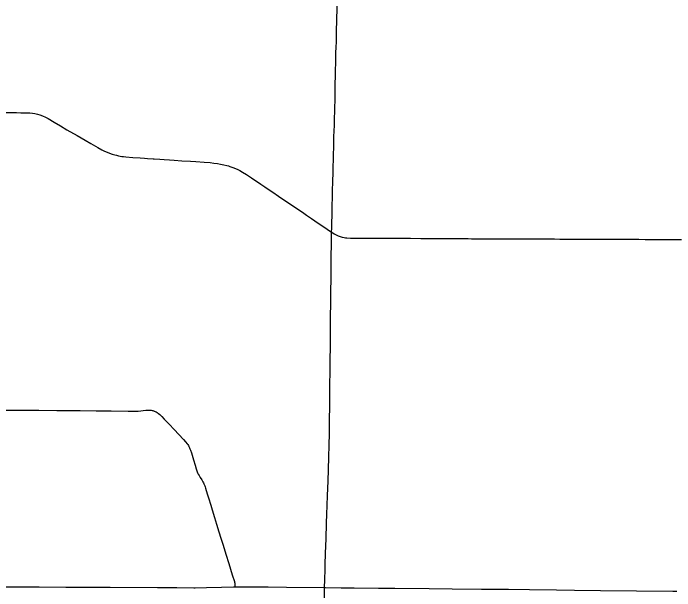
# Model space of a CAD drawing. Extents: x 1772825 to 1773716, y 1138558 to 1139032.
# Drawn here: x 1773380.95 to 1773418.93, y 1138826.59 to 1138859.74 of the extents above; entities that cross this region are included whole.
import ezdxf

# ---------------------------------------------------------------- set-up
doc = ezdxf.new("R2010")
doc.units = 0
for name, color, linetype in [('GM_X_County_Road', 7, 'Continuous'), ('GM_X_Township_Road', 7, 'Continuous'), ('GM_X_US_Route', 7, 'Continuous')]:
    doc.layers.add(name, color=color, linetype=linetype)

msp = doc.modelspace()

# ---------------------------------------------------------------- linework, layer by layer
at = {"layer": 'GM_X_County_Road'}
for points in [[(1773399.225, 1138847.182), (1773399.233, 1138847.413), (1773399.236, 1138847.5), (1773399.24, 1138847.624), (1773399.258, 1138848.245), (1773399.27, 1138848.73), (1773399.28, 1138849.14), (1773399.288, 1138849.55), (1773399.305, 1138850.085), (1773399.318, 1138850.594), (1773399.325, 1138850.929), (1773399.327, 1138851.054), (1773399.33, 1138851.215), (1773399.332, 1138851.289), (1773399.337, 1138851.488), (1773399.345, 1138851.749), (1773399.349, 1138851.947), (1773399.352, 1138852.059), (1773399.362, 1138852.673), (1773399.369, 1138852.966), (1773399.386, 1138853.326), (1773399.39, 1138853.488), (1773399.396, 1138853.761), (1773399.405, 1138854.059), (1773399.428, 1138855.016), (1773399.438, 1138855.525), (1773399.456, 1138856.309), (1773399.462, 1138856.52), (1773399.467, 1138856.855), (1773399.466, 1138857.016), (1773399.473, 1138857.31), (1773399.477, 1138857.51), (1773399.485, 1138857.763), (1773399.501, 1138858.14), (1773399.514, 1138858.616), (1773399.538, 1138859.444), (1773399.56, 1138860.447)], [(1773379.508, 1138854.043), (1773379.871, 1138854.05), (1773380.008, 1138854.051), (1773380.368, 1138854.05), (1773380.542, 1138854.048), (1773380.579, 1138854.048), (1773380.69, 1138854.046), (1773380.925, 1138854.043), (1773381.132, 1138854.037), (1773381.388, 1138854.032), (1773381.568, 1138854.028), (1773381.905, 1138854.017), (1773382.056, 1138854.006), (1773382.181, 1138853.989), (1773382.337, 1138853.954), (1773382.473, 1138853.914), (1773382.628, 1138853.855), (1773382.79, 1138853.781)], [(1773382.79, 1138853.781), (1773382.79, 1138853.781), (1773382.951, 1138853.696), (1773383.292, 1138853.498), (1773383.658, 1138853.281), (1773384.033, 1138853.054), (1773384.609, 1138852.716), (1773385.072, 1138852.451), (1773385.411, 1138852.263), (1773385.804, 1138852.037), (1773386.036, 1138851.91), (1773386.187, 1138851.831), (1773386.347, 1138851.761), (1773386.476, 1138851.709), (1773386.625, 1138851.656), (1773386.781, 1138851.612), (1773386.882, 1138851.588), (1773386.998, 1138851.565), (1773387.092, 1138851.545), (1773387.192, 1138851.528), (1773387.283, 1138851.516), (1773387.41, 1138851.503), (1773387.815, 1138851.47), (1773388.238, 1138851.44), (1773388.478, 1138851.423), (1773388.664, 1138851.409), (1773388.974, 1138851.39), (1773389.048, 1138851.385), (1773389.358, 1138851.363), (1773389.606, 1138851.346), (1773389.916, 1138851.325), (1773390.189, 1138851.308), (1773390.633, 1138851.28), (1773391.12, 1138851.248), (1773391.43, 1138851.229), (1773391.908, 1138851.195), (1773392.26, 1138851.166), (1773392.458, 1138851.143), (1773392.668, 1138851.114), (1773392.84, 1138851.084), (1773393.035, 1138851.043), (1773393.217, 1138851), (1773393.304, 1138850.976), (1773393.386, 1138850.953), (1773393.551, 1138850.897), (1773393.713, 1138850.832), (1773393.838, 1138850.775), (1773393.961, 1138850.713), (1773394.113, 1138850.626), (1773394.335, 1138850.489), (1773394.626, 1138850.297), (1773395.16, 1138849.933), (1773395.388, 1138849.781), (1773395.593, 1138849.641), (1773395.85, 1138849.467), (1773396.181, 1138849.245), (1773396.603, 1138848.959), (1773397.146, 1138848.586), (1773397.63, 1138848.259), (1773397.794, 1138848.147), (1773398.071, 1138847.958), (1773398.461, 1138847.691), (1773398.605, 1138847.593), (1773398.966, 1138847.351), (1773399.225, 1138847.182)], [(1773398.827, 1138826.779), (1773398.835, 1138827.218), (1773398.853, 1138827.84), (1773398.864, 1138828.125), (1773398.887, 1138828.721), (1773398.902, 1138829.194), (1773398.914, 1138829.554), (1773398.944, 1138830.486), (1773398.964, 1138830.97), (1773398.998, 1138832.039), (1773399.022, 1138832.909), (1773399.043, 1138833.53), (1773399.065, 1138834.276), (1773399.082, 1138834.934), (1773399.1, 1138835.643), (1773399.108, 1138835.941), (1773399.115, 1138836.525), (1773399.121, 1138837.072), (1773399.126, 1138837.818), (1773399.136, 1138838.539), (1773399.142, 1138839.049), (1773399.147, 1138839.334), (1773399.151, 1138839.546), (1773399.159, 1138840.901), (1773399.167, 1138841.497), (1773399.171, 1138841.957), (1773399.172, 1138842.293), (1773399.181, 1138843.114), (1773399.183, 1138843.375), (1773399.186, 1138843.636), (1773399.19, 1138843.947), (1773399.196, 1138844.344), (1773399.196, 1138844.58), (1773399.201, 1138845.152), (1773399.204, 1138845.376), (1773399.209, 1138845.699), (1773399.212, 1138846.035), (1773399.214, 1138846.246), (1773399.216, 1138846.383), (1773399.217, 1138846.495), (1773399.218, 1138846.606), (1773399.219, 1138846.743), (1773399.221, 1138846.917), (1773399.225, 1138847.177), (1773399.225, 1138847.182)], [(1773399.225, 1138847.182), (1773399.246, 1138847.169), (1773399.382, 1138847.084), (1773399.489, 1138847.024), (1773399.612, 1138846.968), (1773399.712, 1138846.929), (1773399.769, 1138846.909), (1773399.843, 1138846.887), (1773399.951, 1138846.863), (1773400.029, 1138846.852), (1773400.112, 1138846.845), (1773400.309, 1138846.836), (1773400.682, 1138846.835), (1773401.055, 1138846.836), (1773401.614, 1138846.833), (1773402.186, 1138846.833), (1773403.072, 1138846.83)], [(1773403.072, 1138846.83), (1773403.243, 1138846.829), (1773403.753, 1138846.827), (1773404.362, 1138846.821), (1773404.983, 1138846.816), (1773405.543, 1138846.814), (1773405.804, 1138846.813), (1773406.375, 1138846.814), (1773406.835, 1138846.809), (1773407.071, 1138846.804), (1773407.258, 1138846.803), (1773407.618, 1138846.803), (1773408.364, 1138846.798), (1773409.06, 1138846.792), (1773409.669, 1138846.791), (1773410.589, 1138846.789), (1773410.937, 1138846.79), (1773411.496, 1138846.791), (1773412.019, 1138846.786), (1773412.342, 1138846.782), (1773412.727, 1138846.781), (1773413.921, 1138846.776), (1773414.729, 1138846.774), (1773415.86, 1138846.768), (1773416.432, 1138846.768), (1773416.867, 1138846.766), (1773417.227, 1138846.762), (1773417.824, 1138846.76), (1773418.645, 1138846.756), (1773419.328, 1138846.758)]]:
    msp.add_lwpolyline(points, dxfattribs=at)
at = {"layer": 'GM_X_Township_Road'}
for points in [[(1773374.403, 1138836.941), (1773375.026, 1138836.949), (1773375.647, 1138836.953), (1773376.284, 1138836.957), (1773377.029, 1138836.963), (1773377.821, 1138836.971), (1773378.737, 1138836.973), (1773379.87, 1138836.969), (1773380.548, 1138836.967), (1773381.183, 1138836.964)], [(1773381.183, 1138836.964), (1773381.392, 1138836.963), (1773382.424, 1138836.954), (1773383.455, 1138836.944), (1773384.002, 1138836.939), (1773384.797, 1138836.932), (1773385.705, 1138836.928), (1773386.578, 1138836.919), (1773387.538, 1138836.908), (1773388.025, 1138836.907), (1773388.081, 1138836.908), (1773388.103, 1138836.91)], [(1773388.103, 1138836.91), (1773388.129, 1138836.911), (1773388.555, 1138836.961), (1773388.609, 1138836.964), (1773388.661, 1138836.964), (1773388.754, 1138836.961), (1773388.798, 1138836.958), (1773388.841, 1138836.954), (1773388.874, 1138836.95), (1773388.918, 1138836.941), (1773388.959, 1138836.932), (1773388.992, 1138836.922), (1773389.03, 1138836.908), (1773389.061, 1138836.895), (1773389.106, 1138836.876), (1773389.148, 1138836.854), (1773389.214, 1138836.818), (1773389.252, 1138836.793), (1773389.29, 1138836.765), (1773389.369, 1138836.703), (1773389.476, 1138836.604), (1773389.622, 1138836.45), (1773389.907, 1138836.147), (1773390.19, 1138835.846), (1773390.461, 1138835.555), (1773390.718, 1138835.281), (1773390.846, 1138835.137), (1773390.933, 1138835.031), (1773390.968, 1138834.983), (1773391.002, 1138834.927), (1773391.032, 1138834.873), (1773391.068, 1138834.8), (1773391.096, 1138834.738), (1773391.123, 1138834.672), (1773391.179, 1138834.509), (1773391.221, 1138834.368), (1773391.3, 1138834.101), (1773391.388, 1138833.799), (1773391.452, 1138833.582), (1773391.486, 1138833.478), (1773391.511, 1138833.416), (1773391.537, 1138833.355), (1773391.554, 1138833.32), (1773391.574, 1138833.282), (1773391.62, 1138833.207), (1773391.685, 1138833.098), (1773391.768, 1138832.967), (1773391.834, 1138832.851), (1773391.865, 1138832.789), (1773391.896, 1138832.722), (1773391.941, 1138832.611), (1773391.964, 1138832.551), (1773391.99, 1138832.478), (1773392.092, 1138832.151), (1773392.16, 1138831.929), (1773392.288, 1138831.513), (1773392.372, 1138831.243), (1773392.505, 1138830.797), (1773392.622, 1138830.419), (1773392.759, 1138829.975), (1773392.871, 1138829.615), (1773392.994, 1138829.214), (1773393.155, 1138828.7), (1773393.32, 1138828.166), (1773393.528, 1138827.513), (1773393.646, 1138827.13), (1773393.659, 1138827.085), (1773393.671, 1138827.036), (1773393.677, 1138826.972), (1773393.679, 1138826.898), (1773393.681, 1138826.816)], [(1773398.818, 1138826.001), (1773398.826, 1138826.703), (1773398.827, 1138826.779)]]:
    msp.add_lwpolyline(points, dxfattribs=at)
at = {"layer": 'GM_X_US_Route'}
for points in [[(1773378.114, 1138826.814), (1773378.75, 1138826.822), (1773380.23, 1138826.824), (1773381.261, 1138826.822), (1773382.442, 1138826.817), (1773383.958, 1138826.807), (1773384.629, 1138826.803), (1773386.506, 1138826.796), (1773389.233, 1138826.778), (1773390.335, 1138826.776), (1773391.317, 1138826.768)], [(1773391.317, 1138826.768), (1773391.391, 1138826.767), (1773392.05, 1138826.774), (1773392.907, 1138826.796), (1773393.603, 1138826.815), (1773393.681, 1138826.816), (1773394.249, 1138826.824), (1773394.97, 1138826.821), (1773395.142, 1138826.82)], [(1773395.142, 1138826.82), (1773395.579, 1138826.816), (1773396.648, 1138826.807), (1773398.827, 1138826.779), (1773398.886, 1138826.778), (1773399.781, 1138826.767), (1773400.527, 1138826.762), (1773401.919, 1138826.748), (1773402.864, 1138826.739), (1773404.84, 1138826.722), (1773406.145, 1138826.71), (1773407.836, 1138826.692), (1773408.682, 1138826.682), (1773409.378, 1138826.676), (1773410.584, 1138826.662), (1773412.138, 1138826.645), (1773413.182, 1138826.633), (1773414.661, 1138826.613), (1773416.737, 1138826.587), (1773418.821, 1138826.567), (1773419.049, 1138826.564)]]:
    msp.add_lwpolyline(points, dxfattribs=at)

doc.saveas('drawing.dxf')
